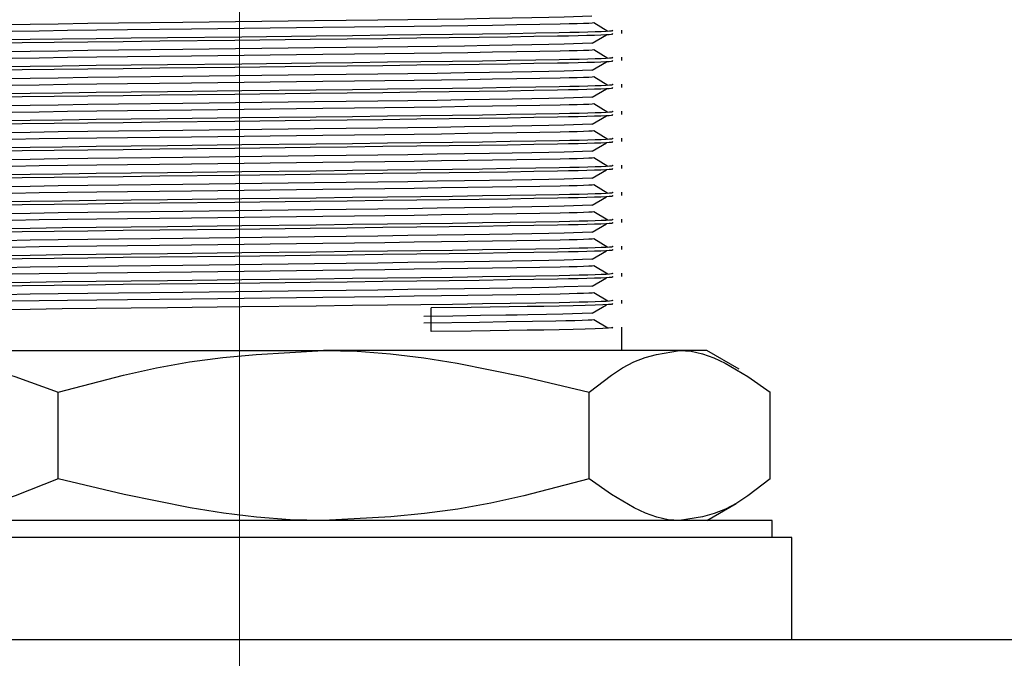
# Model space of a CAD drawing. Header units: millimetres. Extents: x 262469 to 275208, y -32539 to 9411.
# Tile 374 of 428: x 269170.42 to 269177.67, y -13217.56 to -13212.86. Entities that reach past the tile are written whole.
import ezdxf

# ---------------------------------------------------------------- set-up
doc = ezdxf.new("R2010")
doc.units = ezdxf.units.MM
doc.header["$LTSCALE"] = 100
doc.layers.add('$ IE_TELETECHNIKA', color=5, linetype='Continuous', lineweight=30)

msp = doc.modelspace()

# ---------------------------------------------------------------- linework, layer by layer
at = {"layer": '$ IE_TELETECHNIKA', "color": 7, "linetype": 'Continuous', "lineweight": 5, "ltscale": 20.32}
msp.add_line((269172.0395, -13209.9838), (269172.0395, -13218.9537), dxfattribs=at)
at = {"layer": '$ IE_TELETECHNIKA', "color": 7, "linetype": 'Continuous'}
for p, q in [((269174.7501, -13212.9501), (269174.6468, -13212.888)), ((269174.852, -13212.9664), (269174.852, -13212.9416)), ((269174.635, -13213.0374), (269174.7383, -13212.9754)), ((269174.7501, -13213.1485), (269174.6468, -13213.0865)), ((269174.852, -13213.1648), (269174.852, -13213.14)), ((269174.635, -13213.2358), (269174.7383, -13213.1738)), ((269174.7501, -13213.3469), (269174.6468, -13213.2849)), ((269174.635, -13213.4343), (269174.7383, -13213.3723)), ((269174.852, -13213.3633), (269174.852, -13213.3385)), ((269174.7498, -13213.5452), (269174.6468, -13213.4834)), ((269174.635, -13213.6327), (269174.7383, -13213.5707)), ((269174.852, -13213.5617), (269174.852, -13213.5369)), ((269174.7501, -13213.7438), (269174.6468, -13213.6818)), ((269174.852, -13213.7601), (269174.852, -13213.7353)), ((269174.635, -13213.8311), (269174.7383, -13213.7691)), ((269174.7501, -13213.9423), (269174.6468, -13213.8802)), ((269174.852, -13213.9586), (269174.852, -13213.9338)), ((269174.635, -13214.0296), (269174.7383, -13213.9676)), ((269174.7501, -13214.1407), (269174.6468, -13214.0787)), ((269174.635, -13214.228), (269174.7383, -13214.166)), ((269174.852, -13214.157), (269174.852, -13214.1322)), ((269174.7498, -13214.3389), (269174.6468, -13214.2771)), ((269174.635, -13214.4265), (269174.7383, -13214.3644)), ((269174.852, -13214.3555), (269174.852, -13214.3306)), ((269174.7501, -13214.5376), (269174.6468, -13214.4755)), ((269174.852, -13214.5539), (269174.852, -13214.5291)), ((269174.635, -13214.6249), (269174.7383, -13214.5629)), ((269174.7501, -13214.736), (269174.6468, -13214.674)), ((269174.852, -13214.7523), (269174.852, -13214.7275)), ((269174.635, -13214.8233), (269174.7383, -13214.7613)), ((269174.7501, -13214.9344), (269174.6468, -13214.8724)), ((269174.635, -13215.0218), (269174.7383, -13214.9598)), ((269174.852, -13214.9508), (269174.852, -13214.926)), ((269173.4488, -13215.1572), (269173.4488, -13214.9836)), ((269174.7498, -13215.1327), (269174.6468, -13215.0709)), ((269174.852, -13215.2963), (269174.852, -13215.1244)), ((269169.421, -13215.2963), (269172.6589, -13215.2963)), ((269175.2775, -13215.2963), (269172.6589, -13215.2963)), ((269175.477, -13215.2963), (269175.2775, -13215.2963)), ((269175.7149, -13215.4337), (269175.477, -13215.2963)), ((269170.7067, -13216.2393), (269170.7067, -13215.6034)), ((269174.6111, -13216.2393), (269174.6111, -13215.6034)), ((269175.9439, -13216.2393), (269175.9439, -13215.6034)), ((269175.477, -13216.5463), (269175.6935, -13216.4214)), ((269175.9592, -13216.5463), (269168.1199, -13216.5463)), ((269175.9592, -13216.6713), (269175.9592, -13216.5463)), ((269176.102, -13216.6713), (269167.977, -13216.6713)), ((269176.102, -13217.4213), (269176.102, -13216.6713)), ((269059.5395, -13217.4213), (269199.5395, -13217.4213))]:
    msp.add_line(p, q, dxfattribs=at)
for points in [[(269174.6306, -13212.8389), (269174.4287, -13212.8448), (269174.3164, -13212.8478), (269174.1903, -13212.8507), (269174.046, -13212.8535), (269173.88, -13212.8562), (269173.6943, -13212.8588), (269173.4928, -13212.8615), (269173.2791, -13212.8643), (269173.0567, -13212.8672), (269172.5919, -13212.8731), (269171.6226, -13212.8847), (269171.1497, -13212.8902), (269170.924, -13212.893), (269170.7074, -13212.8958), (269170.5011, -13212.8986), (269170.3064, -13212.9014)], [(269174.7795, -13212.9416), (269174.786, -13212.9446), (269174.7768, -13212.9477), (269174.7615, -13212.9493), (269174.7364, -13212.9508), (269174.7009, -13212.9524), (269174.6556, -13212.954), (269174.6013, -13212.9556), (269174.5387, -13212.9572), (269174.4686, -13212.9588), (269174.3917, -13212.9604), (269174.2204, -13212.9635), (269174.0309, -13212.9666), (269173.8266, -13212.9695), (269173.6079, -13212.9724), (269173.3751, -13212.9753), (269173.1289, -13212.9784), (269172.8712, -13212.9816), (269172.6049, -13212.9848), (269172.0579, -13212.9912), (269171.5104, -13212.9973), (269171.2435, -13213.0003), (269170.9849, -13213.0034), (269170.7367, -13213.0064), (269170.5003, -13213.0094), (269170.2773, -13213.0125)], [(269174.6455, -13212.8881), (269174.6338, -13212.8894), (269174.6087, -13212.8908), (269174.5715, -13212.8922), (269174.5234, -13212.8937), (269174.4657, -13212.8952), (269174.3998, -13212.8967), (269174.2484, -13212.8996), (269174.0793, -13212.9025), (269173.902, -13212.9053), (269173.7185, -13212.908), (269173.5266, -13212.9106), (269173.3244, -13212.9133), (269173.1102, -13212.9161), (269172.8851, -13212.919), (269172.6519, -13212.922), (269171.6879, -13212.9335), (269171.2172, -13212.939), (269170.9915, -13212.9418), (269170.7742, -13212.9445), (269170.5664, -13212.9473), (269170.3693, -13212.9501)], [(269174.7795, -13212.9664), (269174.786, -13212.9695), (269174.7763, -13212.9726), (269174.7603, -13212.9741), (269174.7343, -13212.9757), (269174.6976, -13212.9773), (269174.6509, -13212.979), (269174.5951, -13212.9806), (269174.5309, -13212.9822), (269174.459, -13212.9838), (269174.3803, -13212.9854), (269174.2055, -13212.9886), (269174.0124, -13212.9916), (269173.8041, -13212.9946), (269173.5813, -13212.9975), (269173.3441, -13213.0005), (269173.0932, -13213.0037), (269172.831, -13213.0069), (269172.5605, -13213.0102), (269172.0062, -13213.0166), (269171.4536, -13213.0228), (269171.1851, -13213.0258), (269170.9255, -13213.0289), (269170.6769, -13213.0319), (269170.441, -13213.035), (269170.2194, -13213.0381)], [(269174.6306, -13213.0373), (269174.4287, -13213.0433), (269174.3164, -13213.0462), (269174.1903, -13213.0491), (269174.046, -13213.0519), (269173.88, -13213.0546), (269173.6943, -13213.0573), (269173.4928, -13213.06), (269173.2791, -13213.0627), (269173.0567, -13213.0656), (269172.5919, -13213.0715), (269171.6226, -13213.0831), (269171.1497, -13213.0886), (269170.924, -13213.0914), (269170.7074, -13213.0942), (269170.5011, -13213.097), (269170.3064, -13213.0999)], [(269174.6455, -13213.0865), (269174.6338, -13213.0879), (269174.6087, -13213.0894), (269174.5715, -13213.0908), (269174.5234, -13213.0923), (269174.4657, -13213.0938), (269174.3998, -13213.0952), (269174.2484, -13213.0982), (269174.0793, -13213.101), (269173.902, -13213.1037), (269173.7185, -13213.1064), (269173.5266, -13213.109), (269173.3244, -13213.1117), (269173.1102, -13213.1146), (269172.8851, -13213.1175), (269172.6519, -13213.1204), (269171.6879, -13213.1319), (269171.2172, -13213.1374), (269170.9915, -13213.1402), (269170.7742, -13213.143), (269170.5664, -13213.1457), (269170.3693, -13213.1485)], [(269174.7795, -13213.14), (269174.786, -13213.1431), (269174.7768, -13213.1461), (269174.7615, -13213.1477), (269174.7364, -13213.1493), (269174.7009, -13213.1509), (269174.6556, -13213.1525), (269174.6013, -13213.1541), (269174.5387, -13213.1557), (269174.4686, -13213.1573), (269174.3917, -13213.1589), (269174.2204, -13213.162), (269174.0309, -13213.165), (269173.8266, -13213.1679), (269173.6079, -13213.1708), (269173.3751, -13213.1738), (269173.1289, -13213.1768), (269172.8712, -13213.18), (269172.6049, -13213.1833), (269172.0579, -13213.1897), (269171.5104, -13213.1958), (269171.2435, -13213.1988), (269170.9849, -13213.2018), (269170.7367, -13213.2048), (269170.5003, -13213.2078), (269170.2773, -13213.2109)], [(269174.7795, -13213.1648), (269174.786, -13213.1679), (269174.7763, -13213.171), (269174.7603, -13213.1726), (269174.7343, -13213.1742), (269174.6976, -13213.1758), (269174.6509, -13213.1774), (269174.5951, -13213.179), (269174.5309, -13213.1807), (269174.459, -13213.1823), (269174.3803, -13213.1839), (269174.2055, -13213.187), (269174.0124, -13213.1901), (269173.8041, -13213.193), (269173.5813, -13213.196), (269173.3441, -13213.199), (269173.0932, -13213.2021), (269172.831, -13213.2053), (269172.5605, -13213.2086), (269172.0062, -13213.215), (269171.4536, -13213.2212), (269171.1851, -13213.2243), (269170.9255, -13213.2273), (269170.6769, -13213.2304), (269170.441, -13213.2334), (269170.2194, -13213.2366)], [(269174.6306, -13213.2357), (269174.4287, -13213.2417), (269174.3164, -13213.2447), (269174.1903, -13213.2475), (269174.046, -13213.2503), (269173.88, -13213.2531), (269173.6943, -13213.2557), (269173.4928, -13213.2584), (269173.2791, -13213.2612), (269173.0567, -13213.264), (269172.5919, -13213.27), (269171.6226, -13213.2815), (269171.1497, -13213.2871), (269170.924, -13213.2899), (269170.7074, -13213.2926), (269170.5011, -13213.2955), (269170.3064, -13213.2983)], [(269174.6455, -13213.285), (269174.6338, -13213.2864), (269174.6087, -13213.2878), (269174.5715, -13213.2893), (269174.5234, -13213.2907), (269174.4657, -13213.2922), (269174.3998, -13213.2937), (269174.2484, -13213.2966), (269174.0793, -13213.2994), (269173.902, -13213.3022), (269173.7185, -13213.3048), (269173.5266, -13213.3075), (269173.3244, -13213.3102), (269173.1102, -13213.313), (269172.8851, -13213.3159), (269172.6519, -13213.3189), (269171.6879, -13213.3304), (269171.2172, -13213.3359), (269170.9915, -13213.3386), (269170.7742, -13213.3414), (269170.5664, -13213.3442), (269170.3693, -13213.347)], [(269174.7795, -13213.3633), (269174.786, -13213.3663), (269174.7763, -13213.3694), (269174.7603, -13213.371), (269174.7343, -13213.3726), (269174.6976, -13213.3742), (269174.6509, -13213.3758), (269174.5951, -13213.3775), (269174.5309, -13213.3791), (269174.459, -13213.3807), (269174.3803, -13213.3823), (269174.2055, -13213.3855), (269174.0124, -13213.3885), (269173.8041, -13213.3915), (269173.5813, -13213.3944), (269173.3441, -13213.3974), (269173.0932, -13213.4005), (269172.831, -13213.4038), (269172.5605, -13213.4071), (269172.0062, -13213.4135), (269171.4536, -13213.4197), (269171.1851, -13213.4227), (269170.9255, -13213.4257), (269170.6769, -13213.4288), (269170.441, -13213.4319), (269170.2194, -13213.435)], [(269174.7795, -13213.3385), (269174.786, -13213.3415), (269174.7768, -13213.3446), (269174.7615, -13213.3461), (269174.7364, -13213.3477), (269174.7009, -13213.3493), (269174.6556, -13213.3509), (269174.6013, -13213.3525), (269174.5387, -13213.3541), (269174.4686, -13213.3557), (269174.3917, -13213.3573), (269174.2204, -13213.3604), (269174.0309, -13213.3634), (269173.8266, -13213.3663), (269173.6079, -13213.3692), (269173.3751, -13213.3722), (269173.1289, -13213.3753), (269172.8712, -13213.3785), (269172.6049, -13213.3817), (269172.0579, -13213.3881), (269171.5104, -13213.3942), (269171.2435, -13213.3972), (269170.9849, -13213.4002), (269170.7367, -13213.4032), (269170.5003, -13213.4063), (269170.2773, -13213.4094)], [(269174.6306, -13213.4342), (269174.4287, -13213.4402), (269174.3164, -13213.4431), (269174.1903, -13213.446), (269174.046, -13213.4488), (269173.88, -13213.4515), (269173.6943, -13213.4542), (269173.4928, -13213.4568), (269173.2791, -13213.4596), (269173.0567, -13213.4625), (269172.5919, -13213.4684), (269171.6226, -13213.48), (269171.1497, -13213.4855), (269170.924, -13213.4883), (269170.7074, -13213.4911), (269170.5011, -13213.4939), (269170.3064, -13213.4967)], [(269174.6455, -13213.4834), (269174.6338, -13213.4848), (269174.6087, -13213.4863), (269174.5715, -13213.4877), (269174.5234, -13213.4892), (269174.4657, -13213.4907), (269174.3998, -13213.4921), (269174.2484, -13213.495), (269174.0793, -13213.4979), (269173.902, -13213.5006), (269173.7185, -13213.5033), (269173.5266, -13213.5059), (269173.3244, -13213.5086), (269173.1102, -13213.5114), (269172.8851, -13213.5143), (269172.6519, -13213.5173), (269171.6879, -13213.5288), (269171.2172, -13213.5343), (269170.9915, -13213.5371), (269170.7742, -13213.5398), (269170.5664, -13213.5426), (269170.3693, -13213.5454)], [(269174.7795, -13213.5617), (269174.786, -13213.5648), (269174.7763, -13213.5679), (269174.7603, -13213.5695), (269174.7343, -13213.5711), (269174.6976, -13213.5727), (269174.6509, -13213.5743), (269174.5951, -13213.5759), (269174.5309, -13213.5775), (269174.459, -13213.5792), (269174.3803, -13213.5808), (269174.2055, -13213.5839), (269174.0124, -13213.5869), (269173.8041, -13213.5899), (269173.5813, -13213.5928), (269173.3441, -13213.5958), (269173.0932, -13213.599), (269172.831, -13213.6022), (269172.5605, -13213.6055), (269172.0062, -13213.6119), (269171.4536, -13213.6181), (269171.1851, -13213.6211), (269170.9255, -13213.6242), (269170.6769, -13213.6272), (269170.441, -13213.6303), (269170.2194, -13213.6334)], [(269174.7795, -13213.5369), (269174.786, -13213.5399), (269174.7768, -13213.543), (269174.7615, -13213.5446), (269174.7364, -13213.5461), (269174.7009, -13213.5477), (269174.6556, -13213.5493), (269174.6013, -13213.5509), (269174.5387, -13213.5525), (269174.4686, -13213.5541), (269174.3917, -13213.5557), (269174.2204, -13213.5589), (269174.0309, -13213.5619), (269173.8266, -13213.5648), (269173.6079, -13213.5677), (269173.3751, -13213.5706), (269173.1289, -13213.5737), (269172.8712, -13213.5769), (269172.6049, -13213.5802), (269172.0579, -13213.5865), (269171.5104, -13213.5926), (269171.2435, -13213.5957), (269170.9849, -13213.5987), (269170.7367, -13213.6017), (269170.5003, -13213.6047), (269170.2773, -13213.6078)], [(269174.6306, -13213.6326), (269174.4287, -13213.6386), (269174.3164, -13213.6415), (269174.1903, -13213.6444), (269174.046, -13213.6472), (269173.88, -13213.6499), (269173.6943, -13213.6526), (269173.4928, -13213.6553), (269173.2791, -13213.658), (269173.0567, -13213.6609), (269172.5919, -13213.6669), (269171.6226, -13213.6784), (269171.1497, -13213.684), (269170.924, -13213.6867), (269170.7074, -13213.6895), (269170.5011, -13213.6923), (269170.3064, -13213.6952)], [(269174.7795, -13213.7353), (269174.786, -13213.7384), (269174.7768, -13213.7414), (269174.7615, -13213.743), (269174.7364, -13213.7446), (269174.7009, -13213.7462), (269174.6556, -13213.7478), (269174.6013, -13213.7494), (269174.5387, -13213.751), (269174.4686, -13213.7526), (269174.3917, -13213.7542), (269174.2204, -13213.7573), (269174.0309, -13213.7603), (269173.8266, -13213.7632), (269173.6079, -13213.7661), (269173.3751, -13213.7691), (269173.1289, -13213.7722), (269172.8712, -13213.7754), (269172.6049, -13213.7786), (269172.0579, -13213.785), (269171.5104, -13213.7911), (269171.2435, -13213.7941), (269170.9849, -13213.7971), (269170.7367, -13213.8001), (269170.5003, -13213.8032), (269170.2773, -13213.8062)], [(269174.6455, -13213.6818), (269174.6338, -13213.6832), (269174.6087, -13213.6845), (269174.5715, -13213.686), (269174.5234, -13213.6874), (269174.4657, -13213.6889), (269174.3998, -13213.6904), (269174.2484, -13213.6934), (269174.0793, -13213.6963), (269173.902, -13213.6991), (269173.7185, -13213.7017), (269173.5266, -13213.7044), (269173.3244, -13213.7071), (269173.1102, -13213.7099), (269172.8851, -13213.7128), (269172.6519, -13213.7157), (269171.6879, -13213.7272), (269171.2172, -13213.7328), (269170.9915, -13213.7355), (269170.7742, -13213.7383), (269170.5664, -13213.741), (269170.3693, -13213.7439)], [(269174.7795, -13213.7601), (269174.786, -13213.7632), (269174.7763, -13213.7663), (269174.7603, -13213.7679), (269174.7343, -13213.7695), (269174.6976, -13213.7711), (269174.6509, -13213.7727), (269174.5951, -13213.7743), (269174.5309, -13213.776), (269174.459, -13213.7776), (269174.3803, -13213.7792), (269174.2055, -13213.7823), (269174.0124, -13213.7854), (269173.8041, -13213.7883), (269173.5813, -13213.7913), (269173.3441, -13213.7943), (269173.0932, -13213.7974), (269172.831, -13213.8007), (269172.5605, -13213.8039), (269172.0062, -13213.8104), (269171.4536, -13213.8165), (269171.1851, -13213.8196), (269170.9255, -13213.8226), (269170.6769, -13213.8257), (269170.441, -13213.8287), (269170.2194, -13213.8319)], [(269174.6306, -13213.8311), (269174.4287, -13213.837), (269174.3164, -13213.84), (269174.1903, -13213.8428), (269174.046, -13213.8456), (269173.88, -13213.8484), (269173.6943, -13213.851), (269173.4928, -13213.8537), (269173.2791, -13213.8565), (269173.0567, -13213.8593), (269172.5919, -13213.8653), (269171.6226, -13213.8768), (269171.1497, -13213.8824), (269170.924, -13213.8852), (269170.7074, -13213.888), (269170.5011, -13213.8908), (269170.3064, -13213.8936)], [(269174.6455, -13213.8803), (269174.6338, -13213.8817), (269174.6087, -13213.8831), (269174.5715, -13213.8846), (269174.5234, -13213.8861), (269174.4657, -13213.8875), (269174.3998, -13213.889), (269174.2484, -13213.8919), (269174.0793, -13213.8947), (269173.902, -13213.8975), (269173.7185, -13213.9001), (269173.5266, -13213.9028), (269173.3244, -13213.9055), (269173.1102, -13213.9083), (269172.8851, -13213.9112), (269172.6519, -13213.9142), (269171.6879, -13213.9257), (269171.2172, -13213.9312), (269170.9915, -13213.9339), (269170.7742, -13213.9367), (269170.5664, -13213.9395), (269170.3693, -13213.9423)], [(269174.7795, -13213.9338), (269174.786, -13213.9368), (269174.7768, -13213.9399), (269174.7615, -13213.9414), (269174.7364, -13213.943), (269174.7009, -13213.9446), (269174.6556, -13213.9462), (269174.6013, -13213.9478), (269174.5387, -13213.9494), (269174.4686, -13213.951), (269174.3917, -13213.9526), (269174.2204, -13213.9557), (269174.0309, -13213.9587), (269173.8266, -13213.9617), (269173.6079, -13213.9646), (269173.3751, -13213.9675), (269173.1289, -13213.9706), (269172.8712, -13213.9738), (269172.6049, -13213.977), (269172.0579, -13213.9834), (269171.5104, -13213.9895), (269171.2435, -13213.9925), (269170.9849, -13213.9955), (269170.7367, -13213.9986), (269170.5003, -13214.0016), (269170.2773, -13214.0047)], [(269174.7795, -13213.9586), (269174.786, -13213.9617), (269174.7763, -13213.9648), (269174.7603, -13213.9663), (269174.7343, -13213.9679), (269174.6976, -13213.9695), (269174.6509, -13213.9712), (269174.5951, -13213.9728), (269174.5309, -13213.9744), (269174.459, -13213.976), (269174.3803, -13213.9776), (269174.2055, -13213.9808), (269174.0124, -13213.9838), (269173.8041, -13213.9868), (269173.5813, -13213.9897), (269173.3441, -13213.9927), (269173.0932, -13213.9958), (269172.831, -13213.9991), (269172.5605, -13214.0024), (269172.0062, -13214.0088), (269171.4536, -13214.015), (269171.1851, -13214.018), (269170.9255, -13214.021), (269170.6769, -13214.0241), (269170.441, -13214.0272), (269170.2194, -13214.0303)], [(269174.6306, -13214.0295), (269174.4287, -13214.0355), (269174.3164, -13214.0384), (269174.1903, -13214.0413), (269174.046, -13214.0441), (269173.88, -13214.0468), (269173.6943, -13214.0495), (269173.4928, -13214.0522), (269173.2791, -13214.0549), (269173.0567, -13214.0578), (269172.5919, -13214.0637), (269171.6226, -13214.0753), (269171.1497, -13214.0808), (269170.924, -13214.0836), (269170.7074, -13214.0864), (269170.5011, -13214.0892), (269170.3064, -13214.0921)], [(269174.6455, -13214.0787), (269174.6338, -13214.0801), (269174.6087, -13214.0816), (269174.5715, -13214.083), (269174.5234, -13214.0845), (269174.4657, -13214.086), (269174.3998, -13214.0874), (269174.2484, -13214.0903), (269174.0793, -13214.0932), (269173.902, -13214.0959), (269173.7185, -13214.0986), (269173.5266, -13214.1012), (269173.3244, -13214.1039), (269173.1102, -13214.1067), (269172.8851, -13214.1097), (269172.6519, -13214.1126), (269171.6879, -13214.1241), (269171.2172, -13214.1296), (269170.9915, -13214.1324), (269170.7742, -13214.1351), (269170.5664, -13214.1379), (269170.3693, -13214.1407)], [(269174.7795, -13214.157), (269174.786, -13214.1601), (269174.7763, -13214.1632), (269174.7603, -13214.1648), (269174.7343, -13214.1664), (269174.6976, -13214.168), (269174.6509, -13214.1696), (269174.5951, -13214.1712), (269174.5309, -13214.1728), (269174.459, -13214.1745), (269174.3803, -13214.1761), (269174.2055, -13214.1792), (269174.0124, -13214.1823), (269173.8041, -13214.1852), (269173.5813, -13214.1881), (269173.3441, -13214.1911), (269173.0932, -13214.1943), (269172.831, -13214.1975), (269172.5605, -13214.2008), (269172.0062, -13214.2072), (269171.4536, -13214.2134), (269171.1851, -13214.2164), (269170.9255, -13214.2195), (269170.6769, -13214.2225), (269170.441, -13214.2256), (269170.2194, -13214.2288)], [(269174.7795, -13214.1322), (269174.786, -13214.1353), (269174.7768, -13214.1383), (269174.7615, -13214.1399), (269174.7364, -13214.1414), (269174.7009, -13214.143), (269174.6556, -13214.1446), (269174.6013, -13214.1462), (269174.5387, -13214.1479), (269174.4686, -13214.1495), (269174.3917, -13214.151), (269174.2204, -13214.1542), (269174.0309, -13214.1572), (269173.8266, -13214.1601), (269173.6079, -13214.163), (269173.3751, -13214.1659), (269173.1289, -13214.169), (269172.8712, -13214.1722), (269172.6049, -13214.1755), (269172.0579, -13214.1818), (269171.5104, -13214.188), (269171.2435, -13214.191), (269170.9849, -13214.194), (269170.7367, -13214.197), (269170.5003, -13214.2), (269170.2773, -13214.2031)], [(269174.6306, -13214.2279), (269174.4287, -13214.2339), (269174.3164, -13214.2368), (269174.1903, -13214.2397), (269174.046, -13214.2425), (269173.88, -13214.2452), (269173.6943, -13214.2479), (269173.4928, -13214.2506), (269173.2791, -13214.2534), (269173.0567, -13214.2562), (269172.5919, -13214.2622), (269171.6226, -13214.2737), (269171.1497, -13214.2793), (269170.924, -13214.282), (269170.7074, -13214.2848), (269170.5011, -13214.2876), (269170.3064, -13214.2905)], [(269174.6455, -13214.2771), (269174.6338, -13214.2786), (269174.6087, -13214.28), (269174.5715, -13214.2815), (269174.5234, -13214.2829), (269174.4657, -13214.2844), (269174.3998, -13214.2859), (269174.2484, -13214.2888), (269174.0793, -13214.2916), (269173.902, -13214.2944), (269173.7185, -13214.297), (269173.5266, -13214.2997), (269173.3244, -13214.3024), (269173.1102, -13214.3052), (269172.8851, -13214.3081), (269172.6519, -13214.311), (269171.6879, -13214.3226), (269171.2172, -13214.3281), (269170.9915, -13214.3308), (269170.7742, -13214.3336), (269170.5664, -13214.3364), (269170.3693, -13214.3392)], [(269174.7795, -13214.3555), (269174.786, -13214.3585), (269174.7763, -13214.3616), (269174.7603, -13214.3632), (269174.7343, -13214.3648), (269174.6976, -13214.3664), (269174.6509, -13214.368), (269174.5951, -13214.3697), (269174.5309, -13214.3713), (269174.459, -13214.3729), (269174.3803, -13214.3745), (269174.2055, -13214.3777), (269174.0124, -13214.3807), (269173.8041, -13214.3836), (269173.5813, -13214.3866), (269173.3441, -13214.3896), (269173.0932, -13214.3927), (269172.831, -13214.396), (269172.5605, -13214.3992), (269172.0062, -13214.4057), (269171.4536, -13214.4118), (269171.1851, -13214.4149), (269170.9255, -13214.4179), (269170.6769, -13214.421), (269170.441, -13214.4241), (269170.2194, -13214.4272)], [(269174.7795, -13214.3306), (269174.786, -13214.3337), (269174.7768, -13214.3368), (269174.7615, -13214.3383), (269174.7364, -13214.3399), (269174.7009, -13214.3415), (269174.6556, -13214.3431), (269174.6013, -13214.3447), (269174.5387, -13214.3463), (269174.4686, -13214.3479), (269174.3917, -13214.3495), (269174.2204, -13214.3526), (269174.0309, -13214.3556), (269173.8266, -13214.3585), (269173.6079, -13214.3614), (269173.3751, -13214.3644), (269173.1289, -13214.3675), (269172.8712, -13214.3707), (269172.6049, -13214.3739), (269172.0579, -13214.3803), (269171.5104, -13214.3864), (269171.2435, -13214.3894), (269170.9849, -13214.3924), (269170.7367, -13214.3954), (269170.5003, -13214.3985), (269170.2773, -13214.4015)], [(269174.6306, -13214.4264), (269174.4287, -13214.4323), (269174.3164, -13214.4353), (269174.1903, -13214.4382), (269174.046, -13214.441), (269173.88, -13214.4437), (269173.6943, -13214.4463), (269173.4928, -13214.449), (269173.2791, -13214.4518), (269173.0567, -13214.4547), (269172.5919, -13214.4606), (269171.6226, -13214.4722), (269171.1497, -13214.4777), (269170.924, -13214.4805), (269170.7074, -13214.4833), (269170.5011, -13214.4861), (269170.3064, -13214.4889)], [(269174.7795, -13214.5291), (269174.786, -13214.5321), (269174.7768, -13214.5352), (269174.7615, -13214.5368), (269174.7364, -13214.5383), (269174.7009, -13214.5399), (269174.6556, -13214.5415), (269174.6013, -13214.5431), (269174.5387, -13214.5447), (269174.4686, -13214.5463), (269174.3917, -13214.5479), (269174.2204, -13214.551), (269174.0309, -13214.5541), (269173.8266, -13214.557), (269173.6079, -13214.5599), (269173.3751, -13214.5628), (269173.1289, -13214.5659), (269172.8712, -13214.5691), (269172.6049, -13214.5723), (269172.0579, -13214.5787), (269171.5104, -13214.5848), (269171.2435, -13214.5878), (269170.9849, -13214.5909), (269170.7367, -13214.5939), (269170.5003, -13214.5969), (269170.2773, -13214.6)], [(269174.6455, -13214.4756), (269174.6338, -13214.477), (269174.6087, -13214.4784), (269174.5715, -13214.4799), (269174.5234, -13214.4814), (269174.4657, -13214.4828), (269174.3998, -13214.4843), (269174.2484, -13214.4872), (269174.0793, -13214.4901), (269173.902, -13214.4928), (269173.7185, -13214.4955), (269173.5266, -13214.4981), (269173.3244, -13214.5008), (269173.1102, -13214.5036), (269172.8851, -13214.5065), (269172.6519, -13214.5095), (269171.6879, -13214.521), (269171.2172, -13214.5265), (269170.9915, -13214.5293), (269170.7742, -13214.532), (269170.5664, -13214.5348), (269170.3693, -13214.5376)], [(269174.7795, -13214.5539), (269174.786, -13214.557), (269174.7763, -13214.5601), (269174.7603, -13214.5616), (269174.7343, -13214.5632), (269174.6976, -13214.5648), (269174.6509, -13214.5665), (269174.5951, -13214.5681), (269174.5309, -13214.5697), (269174.459, -13214.5713), (269174.3803, -13214.5729), (269174.2055, -13214.5761), (269174.0124, -13214.5791), (269173.8041, -13214.5821), (269173.5813, -13214.585), (269173.3441, -13214.588), (269173.0932, -13214.5912), (269172.831, -13214.5944), (269172.5605, -13214.5977), (269172.0062, -13214.6041), (269171.4536, -13214.6103), (269171.1851, -13214.6133), (269170.9255, -13214.6164), (269170.6769, -13214.6194), (269170.441, -13214.6225), (269170.2194, -13214.6256)], [(269174.6306, -13214.6248), (269174.4287, -13214.6308), (269174.3164, -13214.6337), (269174.1903, -13214.6366), (269174.046, -13214.6394), (269173.88, -13214.6421), (269173.6943, -13214.6448), (269173.4928, -13214.6475), (269173.2791, -13214.6502), (269173.0567, -13214.6531), (269172.5919, -13214.659), (269171.6226, -13214.6706), (269171.1497, -13214.6761), (269170.924, -13214.6789), (269170.7074, -13214.6817), (269170.5011, -13214.6845), (269170.3064, -13214.6874)], [(269174.6455, -13214.674), (269174.6338, -13214.6754), (269174.6087, -13214.6769), (269174.5715, -13214.6783), (269174.5234, -13214.6798), (269174.4657, -13214.6813), (269174.3998, -13214.6827), (269174.2484, -13214.6857), (269174.0793, -13214.6885), (269173.902, -13214.6912), (269173.7185, -13214.6939), (269173.5266, -13214.6965), (269173.3244, -13214.6992), (269173.1102, -13214.7021), (269172.8851, -13214.705), (269172.6519, -13214.7079), (269171.6879, -13214.7194), (269171.2172, -13214.7249), (269170.9915, -13214.7277), (269170.7742, -13214.7304), (269170.5664, -13214.7332), (269170.3693, -13214.736)], [(269174.7795, -13214.7523), (269174.786, -13214.7554), (269174.7763, -13214.7585), (269174.7603, -13214.7601), (269174.7343, -13214.7617), (269174.6976, -13214.7633), (269174.6509, -13214.7649), (269174.5951, -13214.7665), (269174.5309, -13214.7682), (269174.459, -13214.7698), (269174.3803, -13214.7714), (269174.2055, -13214.7745), (269174.0124, -13214.7776), (269173.8041, -13214.7805), (269173.5813, -13214.7835), (269173.3441, -13214.7865), (269173.0932, -13214.7896), (269172.831, -13214.7928), (269172.5605, -13214.7961), (269172.0062, -13214.8025), (269171.4536, -13214.8087), (269171.1851, -13214.8118), (269170.9255, -13214.8148), (269170.6769, -13214.8179), (269170.441, -13214.8209), (269170.2194, -13214.8241)], [(269174.7795, -13214.7275), (269174.786, -13214.7306), (269174.7768, -13214.7336), (269174.7615, -13214.7352), (269174.7364, -13214.7368), (269174.7009, -13214.7384), (269174.6556, -13214.74), (269174.6013, -13214.7416), (269174.5387, -13214.7432), (269174.4686, -13214.7448), (269174.3917, -13214.7464), (269174.2204, -13214.7495), (269174.0309, -13214.7525), (269173.8266, -13214.7554), (269173.6079, -13214.7583), (269173.3751, -13214.7613), (269173.1289, -13214.7643), (269172.8712, -13214.7675), (269172.6049, -13214.7708), (269172.0579, -13214.7772), (269171.5104, -13214.7833), (269171.2435, -13214.7863), (269170.9849, -13214.7893), (269170.7367, -13214.7923), (269170.5003, -13214.7953), (269170.2773, -13214.7984)], [(269174.6306, -13214.8232), (269174.4287, -13214.8292), (269174.3164, -13214.8322), (269174.1903, -13214.835), (269174.046, -13214.8378), (269173.88, -13214.8406), (269173.6943, -13214.8432), (269173.4928, -13214.8459), (269173.2791, -13214.8487), (269173.0567, -13214.8515), (269172.5919, -13214.8575), (269171.6226, -13214.869), (269171.1497, -13214.8746), (269170.924, -13214.8774), (269170.7074, -13214.8801), (269170.5011, -13214.883), (269170.3064, -13214.8858)], [(269174.6455, -13214.8725), (269174.6338, -13214.8739), (269174.6087, -13214.8753), (269174.5715, -13214.8768), (269174.5234, -13214.8782), (269174.4657, -13214.8797), (269174.3998, -13214.8812), (269174.2484, -13214.8841), (269174.0793, -13214.8869), (269173.902, -13214.8897), (269173.7185, -13214.8923), (269173.5266, -13214.895), (269173.3244, -13214.8977), (269173.1102, -13214.9005), (269172.8851, -13214.9034), (269172.6519, -13214.9064), (269171.6879, -13214.9179), (269171.2172, -13214.9234), (269170.9915, -13214.9261), (269170.7742, -13214.9289), (269170.5664, -13214.9317), (269170.3693, -13214.9345)], [(269174.7795, -13214.926), (269174.786, -13214.929), (269174.7768, -13214.9321), (269174.7615, -13214.9336), (269174.7364, -13214.9352), (269174.7009, -13214.9368), (269174.6556, -13214.9384), (269174.6013, -13214.94), (269174.5387, -13214.9416), (269174.4686, -13214.9432), (269174.3917, -13214.9448), (269174.2204, -13214.9479), (269174.0309, -13214.9509), (269173.8266, -13214.9538), (269173.6079, -13214.9567), (269173.3751, -13214.9597), (269173.1289, -13214.9628), (269172.8712, -13214.966), (269172.6049, -13214.9692), (269172.0579, -13214.9756), (269171.5104, -13214.9817), (269171.2435, -13214.9847), (269170.9849, -13214.9877), (269170.7367, -13214.9907), (269170.5003, -13214.9938), (269170.2773, -13214.9969)], [(269174.7795, -13214.9508), (269174.785, -13214.9548), (269174.7763, -13214.9569), (269174.7539, -13214.959), (269174.7137, -13214.9611), (269174.6559, -13214.9632), (269174.5819, -13214.9654), (269174.4933, -13214.9675), (269174.3917, -13214.9696), (269174.2786, -13214.9717), (269174.1557, -13214.9738), (269174.0243, -13214.9758), (269173.7433, -13214.9797), (269173.4488, -13214.9836)], [(269174.6306, -13215.0217), (269174.4194, -13215.028), (269174.2991, -13215.0311), (269174.1611, -13215.0341), (269174.0836, -13215.0356), (269173.9995, -13215.0371), (269173.8126, -13215.04), (269173.6082, -13215.0428), (269173.3949, -13215.0456)], [(269174.6455, -13215.0709), (269174.6324, -13215.0724), (269174.6038, -13215.074), (269174.5613, -13215.0756), (269174.5065, -13215.0772), (269174.4409, -13215.0788), (269174.3661, -13215.0803), (269174.1947, -13215.0835), (269174.0047, -13215.0865), (269173.8058, -13215.0895), (269173.3949, -13215.0952)], [(269174.7795, -13215.1244), (269174.785, -13215.1285), (269174.7763, -13215.1305), (269174.7539, -13215.1326), (269174.7137, -13215.1347), (269174.6559, -13215.1369), (269174.5819, -13215.139), (269174.4933, -13215.1411), (269174.3917, -13215.1433), (269174.2786, -13215.1454), (269174.1557, -13215.1474), (269174.0243, -13215.1495), (269173.7433, -13215.1534), (269173.4488, -13215.1572)], [(269169.421, -13215.2963), (269169.5836, -13215.3018), (269169.7455, -13215.32), (269169.9067, -13215.3496), (269170.0673, -13215.3888), (269170.3875, -13215.4884), (269170.7067, -13215.6034)], [(269170.7067, -13215.6034), (269171.1873, -13215.4779), (269171.4289, -13215.4236), (269171.672, -13215.3792), (269171.917, -13215.347), (269172.1634, -13215.3247), (269172.6589, -13215.2963)], [(269172.6589, -13215.2963), (269172.9058, -13215.3018), (269173.1515, -13215.32), (269173.3963, -13215.3496), (269173.6403, -13215.3888), (269174.1263, -13215.4884), (269174.6111, -13215.6034)], [(269174.6111, -13215.6034), (269174.7751, -13215.4779), (269174.8576, -13215.4236), (269174.9406, -13215.3792), (269175.0242, -13215.347), (269175.1083, -13215.3247), (269175.2775, -13215.2963)], [(269175.2775, -13215.2963), (269175.3617, -13215.3018), (269175.4456, -13215.32), (269175.5292, -13215.3496), (269175.6125, -13215.3888), (269175.7784, -13215.4884), (269175.9439, -13215.6034)], [(269170.7067, -13216.2393), (269170.3902, -13216.3648), (269170.2311, -13216.4191), (269170.071, -13216.4635), (269169.9096, -13216.4957), (269169.7473, -13216.518), (269169.421, -13216.5463)], [(269172.6589, -13216.5463), (269172.412, -13216.5409), (269172.1662, -13216.5227), (269171.9215, -13216.4931), (269171.6775, -13216.4539), (269171.1915, -13216.3543), (269170.7067, -13216.2393)], [(269174.6111, -13216.2393), (269174.1305, -13216.3648), (269173.8889, -13216.4191), (269173.6458, -13216.4635), (269173.4008, -13216.4957), (269173.1543, -13216.518), (269172.6589, -13216.5463)], [(269175.2775, -13216.5463), (269175.1932, -13216.5409), (269175.1093, -13216.5227), (269175.0257, -13216.4931), (269174.9424, -13216.4539), (269174.7765, -13216.3543), (269174.6111, -13216.2393)], [(269175.9439, -13216.2393), (269175.7798, -13216.3648), (269175.6973, -13216.4191), (269175.6144, -13216.4635), (269175.5307, -13216.4957), (269175.4466, -13216.518), (269175.2775, -13216.5463)]]:
    msp.add_lwpolyline(points, dxfattribs=at)

doc.saveas('drawing.dxf')
